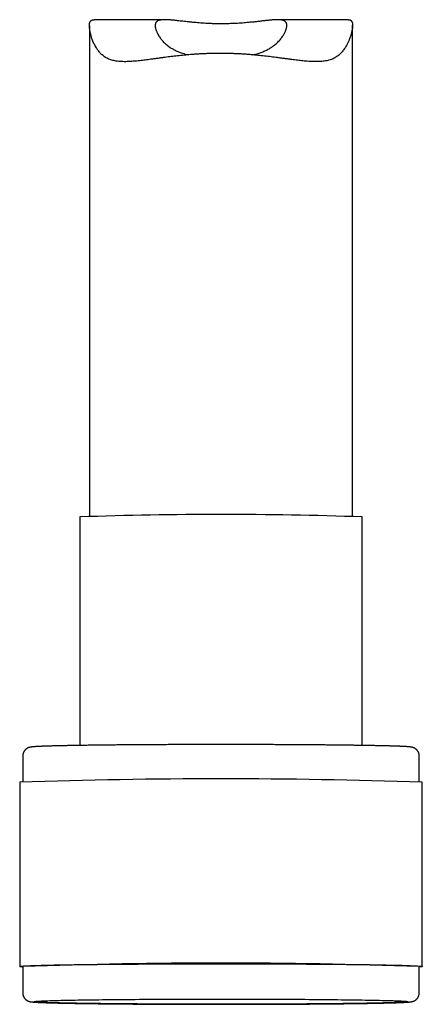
# Model space of a CAD drawing. Header units: millimetres. Extents: x 8 to 562, y 12 to 805.
# Tile 534 of 538: x 500 to 523, y 456 to 512. Entities that reach past the tile are written whole.
import ezdxf

# ---------------------------------------------------------------- set-up
doc = ezdxf.new("R2010")
doc.units = ezdxf.units.MM

msp = doc.modelspace()

# ---------------------------------------------------------------- linework, layer by layer
at = {"color": 7, "linetype": 'Continuous', "lineweight": 30}
for p, q in [((508.767, 511.902), (504.736, 511.902)), ((519.233, 511.903), (515.202, 511.903)), ((504.471, 511.553), (504.471, 483.612)), ((519.471, 483.612), (519.471, 511.591)), ((503.921, 483.571), (503.921, 470.55)), ((520.021, 470.55), (520.021, 483.571)), ((500.671, 469.949), (500.671, 468.477)), ((523.271, 468.477), (523.271, 469.949)), ((500.496, 468.45), (500.496, 457.951)), ((523.446, 457.951), (523.446, 468.45)), ((500.671, 457.951), (500.671, 456.451)), ((523.271, 456.451), (523.271, 457.951))]:
    msp.add_line(p, q, dxfattribs=at)
at = {"color": 7, "linetype": 'Continuous', "lineweight": 30, "flags": 128}
for points in [[(500.671, 457.923), (500.65, 457.924), (500.605, 457.929), (500.568, 457.933), (500.538, 457.937), (500.516, 457.941), (500.503, 457.945), (500.497, 457.949), (500.499, 457.954), (500.508, 457.958), (500.526, 457.962), (500.551, 457.966), (500.585, 457.97), (500.626, 457.975), (500.675, 457.979), (500.731, 457.983), (500.796, 457.987), (500.868, 457.991), (500.947, 457.995), (501.034, 457.999), (501.129, 458.003), (501.231, 458.007), (501.34, 458.011), (501.457, 458.015), (501.581, 458.019), (501.712, 458.022), (501.85, 458.026), (501.995, 458.03), (502.147, 458.033), (502.306, 458.037), (502.471, 458.04), (502.643, 458.044), (502.821, 458.047), (503.005, 458.051), (503.196, 458.054), (503.392, 458.057), (503.595, 458.06), (503.803, 458.063), (504.017, 458.066), (504.236, 458.069), (504.46, 458.072), (504.69, 458.074), (504.925, 458.077), (505.164, 458.08), (505.408, 458.082), (505.657, 458.084), (505.91, 458.087), (506.167, 458.089), (506.428, 458.091), (506.693, 458.093), (506.962, 458.095), (507.234, 458.096), (507.509, 458.098), (507.787, 458.1), (508.068, 458.101), (508.352, 458.103), (508.638, 458.104), (508.927, 458.105), (509.217, 458.106), (509.51, 458.107), (509.804, 458.108), (510.1, 458.109), (510.397, 458.109), (510.695, 458.11), (510.994, 458.11), (511.294, 458.111), (511.594, 458.111), (511.894, 458.111), (512.194, 458.111), (512.495, 458.111), (512.795, 458.11), (513.094, 458.11), (513.392, 458.11), (513.69, 458.109), (513.986, 458.108), (514.281, 458.108), (514.575, 458.107), (514.867, 458.106), (515.156, 458.104), (515.444, 458.103), (515.729, 458.102), (516.011, 458.101), (516.291, 458.099), (516.568, 458.097), (516.842, 458.096), (517.112, 458.094), (517.379, 458.092), (517.642, 458.09), (517.901, 458.088), (518.156, 458.086), (518.407, 458.083), (518.653, 458.081), (518.895, 458.078), (519.133, 458.076), (519.365, 458.073), (519.592, 458.07), (519.814, 458.068), (520.031, 458.065), (520.242, 458.062), (520.447, 458.059), (520.647, 458.055), (520.84, 458.052), (521.028, 458.049), (521.209, 458.046), (521.384, 458.042), (521.553, 458.039), (521.715, 458.035), (521.87, 458.032), (522.019, 458.028), (522.16, 458.024), (522.295, 458.021), (522.423, 458.017), (522.543, 458.013), (522.656, 458.009), (522.762, 458.005), (522.861, 458.001), (522.952, 457.997), (523.035, 457.993), (523.111, 457.989), (523.179, 457.985), (523.24, 457.981), (523.293, 457.977), (523.338, 457.973), (523.375, 457.968), (523.405, 457.964), (523.426, 457.96), (523.44, 457.956), (523.446, 457.952), (523.444, 457.947), (523.434, 457.943), (523.417, 457.939), (523.391, 457.935), (523.358, 457.931), (523.317, 457.927), (523.271, 457.923)], [(512.043, 455.802), (511.764, 455.802), (511.486, 455.802), (511.207, 455.802), (510.93, 455.803), (510.652, 455.803), (510.376, 455.804), (510.101, 455.804), (509.827, 455.805), (509.555, 455.806), (509.284, 455.807), (509.015, 455.808), (508.749, 455.809), (508.484, 455.81), (508.222, 455.812), (507.962, 455.813), (507.705, 455.815), (507.451, 455.816), (507.2, 455.818), (506.953, 455.82), (506.709, 455.821), (506.468, 455.823), (506.231, 455.826), (505.998, 455.828), (505.77, 455.83), (505.545, 455.832), (505.325, 455.835), (505.109, 455.837), (504.899, 455.84), (504.693, 455.842), (504.492, 455.845), (504.296, 455.848), (504.105, 455.851), (503.92, 455.853), (503.74, 455.856), (503.566, 455.859), (503.398, 455.863), (503.235, 455.866), (503.079, 455.869), (502.928, 455.872), (502.784, 455.876), (502.646, 455.879), (502.515, 455.882), (502.39, 455.886), (502.272, 455.889), (502.16, 455.893), (502.055, 455.897), (501.956, 455.9), (501.865, 455.904), (501.781, 455.908), (501.703, 455.911), (501.633, 455.915), (501.569, 455.919), (501.513, 455.923), (501.464, 455.927), (501.422, 455.93), (501.387, 455.934), (501.36, 455.938), (501.34, 455.942), (501.327, 455.946), (501.322, 455.95), (501.323, 455.954), (501.332, 455.958), (501.349, 455.961), (501.372, 455.965), (501.403, 455.969), (501.441, 455.973), (501.487, 455.977), (501.539, 455.981), (501.599, 455.985), (501.666, 455.988), (501.74, 455.992), (501.821, 455.996), (501.908, 455.999), (502.003, 456.003), (502.105, 456.007), (502.213, 456.01), (502.328, 456.014), (502.45, 456.017), (502.578, 456.021), (502.713, 456.024), (502.853, 456.028), (503.001, 456.031), (503.154, 456.034), (503.313, 456.037), (503.479, 456.04), (503.65, 456.044), (503.827, 456.047), (504.009, 456.05), (504.197, 456.052), (504.39, 456.055), (504.588, 456.058), (504.792, 456.061), (505, 456.063), (505.213, 456.066), (505.431, 456.068), (505.654, 456.07), (505.88, 456.073), (506.111, 456.075), (506.346, 456.077), (506.584, 456.079), (506.827, 456.081), (507.073, 456.083), (507.322, 456.085), (507.574, 456.086), (507.83, 456.088), (508.088, 456.089), (508.349, 456.091), (508.612, 456.092), (508.878, 456.093), (509.146, 456.094), (509.415, 456.095), (509.687, 456.096), (509.96, 456.097), (510.234, 456.097), (510.51, 456.098), (510.787, 456.099), (511.064, 456.099), (511.342, 456.099), (511.621, 456.099), (511.9, 456.099), (512.178, 456.099), (512.457, 456.099), (512.735, 456.099), (513.013, 456.099), (513.29, 456.098), (513.566, 456.098), (513.842, 456.097), (514.115, 456.096), (514.388, 456.096), (514.658, 456.095), (514.927, 456.094), (515.194, 456.092), (515.459, 456.091), (515.721, 456.09), (515.981, 456.089), (516.237, 456.087), (516.491, 456.085), (516.742, 456.084), (516.99, 456.082), (517.234, 456.08), (517.475, 456.078), (517.711, 456.076), (517.944, 456.074), (518.173, 456.072), (518.398, 456.069), (518.618, 456.067), (518.833, 456.064), (519.044, 456.062), (519.25, 456.059), (519.451, 456.057), (519.647, 456.054), (519.838, 456.051), (520.023, 456.048), (520.203, 456.045), (520.377, 456.042), (520.545, 456.039), (520.707, 456.036), (520.864, 456.033), (521.014, 456.029), (521.158, 456.026), (521.296, 456.023), (521.428, 456.019), (521.553, 456.016), (521.671, 456.012), (521.783, 456.009), (521.888, 456.005), (521.986, 456.001), (522.078, 455.998), (522.162, 455.994), (522.24, 455.99), (522.31, 455.986), (522.373, 455.983), (522.43, 455.979), (522.479, 455.975), (522.521, 455.971), (522.555, 455.967), (522.583, 455.963), (522.603, 455.96), (522.616, 455.956), (522.621, 455.952), (522.619, 455.948), (522.61, 455.944), (522.594, 455.94), (522.57, 455.936), (522.539, 455.932), (522.501, 455.929), (522.456, 455.925), (522.403, 455.921), (522.344, 455.917), (522.277, 455.913), (522.203, 455.91), (522.122, 455.906), (522.034, 455.902), (521.939, 455.898), (521.838, 455.895), (521.73, 455.891), (521.615, 455.888), (521.493, 455.884), (521.365, 455.881), (521.23, 455.877), (521.089, 455.874), (520.942, 455.871), (520.789, 455.867), (520.629, 455.864), (520.464, 455.861), (520.293, 455.858), (520.116, 455.855), (519.934, 455.852), (519.746, 455.849), (519.553, 455.846), (519.354, 455.844), (519.151, 455.841), (518.942, 455.838), (518.729, 455.836), (518.511, 455.833), (518.289, 455.831), (518.063, 455.829), (517.832, 455.827), (517.597, 455.825), (517.358, 455.823), (517.116, 455.821), (516.87, 455.819), (516.621, 455.817), (516.369, 455.815), (516.113, 455.814), (515.855, 455.812), (515.594, 455.811), (515.331, 455.81), (515.065, 455.808), (514.797, 455.807), (514.527, 455.806), (514.256, 455.806), (513.983, 455.805), (513.708, 455.804), (513.433, 455.803), (513.156, 455.803), (512.878, 455.803), (512.6, 455.802), (512.322, 455.802), (512.043, 455.802)]]:
    msp.add_lwpolyline(points, dxfattribs=at)
at = {"color": 7, "linetype": 'Continuous', "lineweight": 30}
for centre, radius, start, end in [((511.971, 253.423), 230.289, 87.99676, 92.00324), ((511.971, 140.403), 328.247, 87.99662, 92.00338), ((511.971, 134.907), 323.241, 87.99662, 92.00338)]:
    msp.add_arc(centre, radius, start, end, dxfattribs=at)
for points, knots in [([(511.921, 509.984), (511.857, 509.984), (511.73, 509.983), (511.539, 509.981), (511.348, 509.976), (511.144, 509.969), (510.927, 509.96), (510.697, 509.947), (510.469, 509.932), (510.253, 509.916), (510.052, 509.898), (509.863, 509.881), (509.675, 509.862), (509.491, 509.842), (509.311, 509.821), (509.134, 509.8), (508.959, 509.778), (508.774, 509.755), (508.579, 509.729), (508.375, 509.701), (508.174, 509.674), (507.986, 509.649), (507.812, 509.625), (507.652, 509.605), (507.493, 509.585), (507.326, 509.566), (507.152, 509.548), (506.97, 509.532), (506.793, 509.52), (506.621, 509.512), (506.453, 509.51), (506.291, 509.515), (506.134, 509.526), (505.992, 509.544), (505.864, 509.568), (505.749, 509.597), (505.639, 509.633), (505.533, 509.677), (505.433, 509.728), (505.338, 509.788), (505.248, 509.855), (505.166, 509.926), (505.091, 510.001), (505.023, 510.079), (504.959, 510.16), (504.895, 510.251), (504.833, 510.352), (504.772, 510.461), (504.718, 510.574), (504.671, 510.681), (504.631, 510.783), (504.598, 510.879), (504.568, 510.974), (504.542, 511.07), (504.519, 511.168), (504.5, 511.264), (504.485, 511.357), (504.475, 511.446), (504.471, 511.528), (504.472, 511.603), (504.478, 511.67), (504.49, 511.729), (504.509, 511.778), (504.533, 511.819), (504.564, 511.851), (504.601, 511.876), (504.645, 511.892), (504.69, 511.901), (504.723, 511.901), (504.736, 511.901)], [0, 0, 0, 0, 0.013396, 0.026793, 0.040228, 0.053664, 0.069961, 0.086258, 0.102624, 0.11899, 0.132774, 0.146559, 0.160384, 0.174208, 0.187597, 0.200986, 0.21441, 0.227834, 0.244096, 0.260357, 0.27668, 0.293002, 0.306736, 0.32047, 0.334243, 0.348016, 0.364832, 0.381668, 0.398632, 0.415595, 0.432664, 0.449732, 0.466961, 0.484227, 0.498496, 0.512789, 0.52723, 0.541671, 0.556231, 0.570792, 0.585512, 0.600259, 0.613777, 0.627296, 0.640867, 0.654439, 0.670874, 0.68731, 0.703793, 0.720277, 0.734112, 0.747948, 0.761806, 0.775664, 0.790717, 0.805782, 0.820934, 0.836086, 0.851328, 0.866568, 0.881962, 0.897393, 0.91248, 0.927601, 0.942913, 0.958226, 0.973676, 0.989126, 1, 1, 1, 1]), ([(513.788, 509.899), (513.826, 509.908), (513.907, 509.927), (514.026, 509.961), (514.144, 509.998), (514.257, 510.038), (514.365, 510.08), (514.469, 510.125), (514.569, 510.173), (514.666, 510.223), (514.758, 510.276), (514.847, 510.332), (514.939, 510.396), (515.034, 510.468), (515.129, 510.548), (515.217, 510.632), (515.299, 510.718), (515.374, 510.806), (515.442, 510.895), (515.504, 510.985), (515.558, 511.076), (515.606, 511.167), (515.65, 511.263), (515.679, 511.345), (515.698, 511.412), (515.711, 511.472), (515.721, 511.539), (515.722, 511.602), (515.717, 511.651), (515.708, 511.689), (515.694, 511.724), (515.676, 511.756), (515.653, 511.785), (515.626, 511.81), (515.593, 511.832), (515.556, 511.851), (515.514, 511.867), (515.468, 511.879), (515.418, 511.889), (515.362, 511.896), (515.302, 511.901), (515.237, 511.903), (515.168, 511.903), (515.094, 511.901), (515.016, 511.897), (514.933, 511.891), (514.845, 511.884), (514.753, 511.875), (514.657, 511.865), (514.557, 511.854), (514.454, 511.842), (514.343, 511.83), (514.227, 511.816), (514.109, 511.803), (513.992, 511.79), (513.878, 511.777), (513.761, 511.765), (513.625, 511.751), (513.466, 511.736), (513.286, 511.721), (513.101, 511.707), (512.937, 511.697), (512.797, 511.689), (512.68, 511.683), (512.563, 511.679), (512.418, 511.674), (512.244, 511.67), (512.046, 511.668), (511.851, 511.669), (511.646, 511.672), (511.466, 511.677), (511.313, 511.683), (511.172, 511.69), (511.007, 511.699), (510.82, 511.712), (510.638, 511.726), (510.449, 511.743), (510.252, 511.762), (510.06, 511.782), (509.885, 511.801), (509.725, 511.819), (509.572, 511.837), (509.444, 511.851), (509.34, 511.863), (509.256, 511.871), (509.176, 511.879), (509.08, 511.888), (508.971, 511.896), (508.864, 511.901), (508.773, 511.903), (508.699, 511.902), (508.633, 511.898), (508.573, 511.892), (508.518, 511.884), (508.46, 511.871), (508.402, 511.851), (508.352, 511.826), (508.315, 511.798), (508.287, 511.771), (508.264, 511.74), (508.246, 511.705), (508.233, 511.667), (508.224, 511.624), (508.221, 511.578), (508.222, 511.52), (508.231, 511.447), (508.249, 511.369), (508.271, 511.301), (508.292, 511.243), (508.317, 511.184), (508.351, 511.111), (508.399, 511.022), (508.46, 510.925), (508.524, 510.835), (508.59, 510.753), (508.663, 510.671), (508.742, 510.59), (508.829, 510.511), (508.923, 510.433), (509.024, 510.358), (509.125, 510.292), (509.224, 510.233), (509.317, 510.183), (509.409, 510.137), (509.502, 510.095), (509.597, 510.056), (509.711, 510.014), (509.844, 509.969), (509.978, 509.931), (510.064, 509.91), (510.096, 509.902)], [0, 0, 0, 0, 0.006534, 0.013849, 0.021177, 0.028167, 0.035169, 0.042233, 0.049298, 0.056406, 0.063515, 0.070683, 0.077861, 0.087023, 0.096204, 0.105461, 0.114734, 0.124122, 0.133526, 0.143002, 0.152494, 0.162353, 0.17223, 0.18418, 0.190178, 0.196174, 0.206264, 0.216388, 0.222873, 0.22937, 0.235929, 0.242488, 0.249094, 0.255701, 0.262375, 0.269061, 0.275545, 0.28204, 0.288596, 0.295153, 0.301753, 0.308353, 0.315013, 0.321684, 0.328418, 0.335163, 0.341964, 0.348765, 0.355606, 0.362447, 0.369343, 0.37625, 0.383642, 0.391046, 0.39758, 0.404114, 0.410682, 0.417249, 0.426728, 0.436232, 0.445762, 0.45532, 0.461115, 0.46691, 0.47273, 0.478549, 0.488353, 0.498186, 0.507504, 0.516847, 0.528174, 0.533861, 0.539548, 0.549124, 0.558726, 0.568024, 0.577346, 0.588641, 0.599979, 0.609519, 0.619086, 0.628605, 0.63815, 0.643937, 0.649725, 0.655536, 0.661348, 0.671138, 0.68096, 0.688379, 0.695812, 0.702387, 0.708962, 0.715581, 0.7222, 0.731786, 0.741408, 0.748099, 0.754802, 0.761576, 0.76835, 0.775176, 0.782001, 0.788898, 0.795807, 0.806413, 0.817056, 0.823507, 0.829958, 0.836433, 0.842908, 0.853798, 0.864713, 0.873461, 0.882221, 0.891042, 0.899877, 0.908814, 0.917767, 0.926791, 0.935833, 0.943056, 0.95029, 0.956674, 0.963058, 0.969475, 0.975893, 0.985161, 0.994457, 1, 1, 1, 1]), ([(519.233, 511.903), (519.247, 511.903), (519.278, 511.902), (519.319, 511.893), (519.358, 511.878), (519.39, 511.856), (519.417, 511.826), (519.439, 511.789), (519.455, 511.746), (519.466, 511.694), (519.471, 511.635), (519.472, 511.568), (519.468, 511.494), (519.459, 511.412), (519.445, 511.325), (519.426, 511.231), (519.404, 511.136), (519.378, 511.044), (519.342, 510.926), (519.291, 510.785), (519.222, 510.623), (519.157, 510.492), (519.096, 510.383), (519.041, 510.295), (518.983, 510.21), (518.916, 510.122), (518.84, 510.033), (518.756, 509.947), (518.666, 509.869), (518.572, 509.798), (518.47, 509.735), (518.362, 509.68), (518.247, 509.634), (518.126, 509.595), (517.997, 509.565), (517.864, 509.542), (517.727, 509.526), (517.586, 509.516), (517.44, 509.512), (517.288, 509.512), (517.132, 509.518), (516.971, 509.527), (516.805, 509.54), (516.642, 509.556), (516.482, 509.573), (516.326, 509.591), (516.167, 509.611), (515.994, 509.633), (515.806, 509.658), (515.603, 509.685), (515.395, 509.713), (515.196, 509.74), (515.004, 509.765), (514.822, 509.788), (514.638, 509.81), (514.451, 509.832), (514.264, 509.852), (514.075, 509.872), (513.884, 509.89), (513.678, 509.909), (513.456, 509.926), (513.219, 509.943), (512.98, 509.957), (512.752, 509.967), (512.535, 509.975), (512.331, 509.98), (512.126, 509.983), (511.989, 509.984), (511.921, 509.984)], [0, 0, 0, 0, 0.012284, 0.0266, 0.040917, 0.055376, 0.069863, 0.083955, 0.098074, 0.112351, 0.126628, 0.141022, 0.155416, 0.169954, 0.184511, 0.199717, 0.214937, 0.228006, 0.241075, 0.267255, 0.289189, 0.311145, 0.324557, 0.33797, 0.351414, 0.364858, 0.380726, 0.396616, 0.411745, 0.4269, 0.442229, 0.457557, 0.473028, 0.4885, 0.504159, 0.519851, 0.534957, 0.550088, 0.565341, 0.580595, 0.595929, 0.611263, 0.626702, 0.642157, 0.655756, 0.669354, 0.682992, 0.69663, 0.713161, 0.729692, 0.746288, 0.762883, 0.776852, 0.79082, 0.804828, 0.818835, 0.832756, 0.846677, 0.860638, 0.874599, 0.89154, 0.908481, 0.925499, 0.942517, 0.956863, 0.97121, 0.985605, 1, 1, 1, 1]), ([(523.271, 469.949), (523.271, 469.957), (523.271, 469.978), (523.268, 470.012), (523.261, 470.052), (523.252, 470.09), (523.239, 470.127), (523.224, 470.163), (523.207, 470.196), (523.188, 470.227), (523.167, 470.256), (523.145, 470.283), (523.123, 470.307), (523.1, 470.328), (523.077, 470.347), (523.055, 470.363), (523.034, 470.377), (523.013, 470.389), (522.993, 470.4), (522.975, 470.409), (522.956, 470.417), (522.939, 470.423), (522.922, 470.429), (522.906, 470.435), (522.89, 470.439), (522.873, 470.444), (522.856, 470.448), (522.838, 470.451), (522.818, 470.455), (522.794, 470.459), (522.762, 470.463), (522.725, 470.467), (522.685, 470.471), (522.644, 470.474), (522.6, 470.478), (522.554, 470.481), (522.505, 470.484), (522.454, 470.486), (522.401, 470.489), (522.344, 470.492), (522.285, 470.495), (522.223, 470.497), (522.158, 470.5), (522.09, 470.502), (522.019, 470.505), (521.946, 470.508), (521.869, 470.51), (521.789, 470.512), (521.706, 470.515), (521.621, 470.517), (521.532, 470.52), (521.44, 470.522), (521.346, 470.524), (521.249, 470.527), (521.149, 470.529), (521.046, 470.531), (520.94, 470.534), (520.832, 470.536), (520.721, 470.538), (520.607, 470.54), (520.491, 470.542), (520.371, 470.544), (520.25, 470.546), (520.126, 470.548), (519.999, 470.55), (519.87, 470.552), (519.738, 470.554), (519.604, 470.556), (519.468, 470.558), (519.329, 470.56), (519.188, 470.562), (519.045, 470.563), (518.9, 470.565), (518.752, 470.567), (518.603, 470.568), (518.451, 470.57), (518.297, 470.572), (518.142, 470.573), (517.984, 470.575), (517.825, 470.576), (517.664, 470.578), (517.501, 470.579), (517.336, 470.58), (517.17, 470.582), (517.002, 470.583), (516.833, 470.584), (516.662, 470.585), (516.489, 470.586), (516.316, 470.587), (516.14, 470.589), (515.964, 470.59), (515.786, 470.59), (515.607, 470.591), (515.428, 470.592), (515.246, 470.593), (515.064, 470.594), (514.881, 470.595), (514.697, 470.595), (514.513, 470.596), (514.327, 470.597), (514.141, 470.597), (513.954, 470.598), (513.766, 470.598), (513.578, 470.599), (513.39, 470.599), (513.201, 470.599), (513.011, 470.6), (512.821, 470.6), (512.631, 470.6), (512.441, 470.6), (512.251, 470.6), (512.06, 470.6), (511.87, 470.6), (511.679, 470.6), (511.489, 470.6), (511.299, 470.6), (511.109, 470.6), (510.919, 470.599), (510.73, 470.599), (510.541, 470.599), (510.352, 470.599), (510.164, 470.598), (509.977, 470.598), (509.79, 470.597), (509.603, 470.597), (509.418, 470.596), (509.233, 470.595), (509.049, 470.595), (508.866, 470.594), (508.684, 470.593), (508.504, 470.592), (508.324, 470.591), (508.145, 470.59), (507.967, 470.589), (507.791, 470.588), (507.616, 470.587), (507.442, 470.586), (507.27, 470.585), (507.099, 470.584), (506.93, 470.583), (506.762, 470.582), (506.596, 470.58), (506.431, 470.579), (506.268, 470.577), (506.107, 470.576), (505.948, 470.575), (505.791, 470.573), (505.635, 470.572), (505.482, 470.57), (505.33, 470.568), (505.181, 470.567), (505.034, 470.565), (504.888, 470.563), (504.745, 470.562), (504.605, 470.56), (504.466, 470.558), (504.33, 470.556), (504.196, 470.554), (504.065, 470.552), (503.936, 470.55), (503.809, 470.548), (503.685, 470.546), (503.564, 470.544), (503.445, 470.542), (503.329, 470.54), (503.215, 470.538), (503.104, 470.536), (502.996, 470.533), (502.891, 470.531), (502.788, 470.529), (502.688, 470.527), (502.591, 470.524), (502.497, 470.522), (502.406, 470.52), (502.317, 470.517), (502.232, 470.515), (502.15, 470.512), (502.07, 470.51), (501.994, 470.507), (501.92, 470.505), (501.85, 470.502), (501.782, 470.5), (501.718, 470.497), (501.656, 470.495), (501.597, 470.492), (501.542, 470.489), (501.489, 470.487), (501.439, 470.484), (501.392, 470.481), (501.348, 470.478), (501.305, 470.475), (501.265, 470.472), (501.226, 470.468), (501.185, 470.464), (501.149, 470.459), (501.118, 470.454), (501.096, 470.45), (501.078, 470.446), (501.06, 470.441), (501.043, 470.436), (501.025, 470.431), (501.008, 470.425), (500.99, 470.418), (500.972, 470.41), (500.952, 470.401), (500.932, 470.391), (500.911, 470.378), (500.89, 470.364), (500.867, 470.348), (500.844, 470.329), (500.821, 470.308), (500.798, 470.284), (500.776, 470.257), (500.755, 470.228), (500.736, 470.197), (500.719, 470.163), (500.704, 470.128), (500.691, 470.09), (500.681, 470.051), (500.674, 470.009), (500.671, 469.975), (500.672, 469.955), (500.672, 469.949)], [0, 0, 0, 0, 0.000665, 0.001891, 0.003102, 0.0043, 0.005484, 0.006654, 0.007811, 0.008953, 0.010077, 0.011184, 0.012269, 0.013333, 0.014377, 0.015407, 0.016431, 0.017461, 0.01851, 0.019595, 0.020735, 0.021955, 0.023281, 0.024746, 0.026388, 0.028258, 0.030427, 0.032994, 0.036117, 0.040083, 0.045543, 0.053314, 0.059735, 0.065747, 0.072124, 0.078209, 0.084123, 0.089929, 0.095664, 0.101348, 0.106994, 0.112612, 0.118208, 0.123787, 0.129352, 0.134906, 0.14045, 0.145987, 0.151517, 0.157042, 0.162562, 0.168078, 0.173591, 0.179101, 0.184608, 0.190113, 0.195616, 0.201117, 0.206617, 0.212115, 0.217612, 0.223108, 0.228602, 0.234096, 0.239589, 0.245082, 0.250574, 0.256065, 0.261555, 0.267045, 0.272535, 0.278024, 0.283512, 0.289001, 0.294489, 0.299976, 0.305464, 0.310951, 0.316438, 0.321924, 0.327411, 0.332897, 0.338383, 0.343869, 0.349355, 0.35484, 0.360325, 0.365811, 0.371296, 0.376781, 0.382266, 0.387751, 0.393236, 0.39872, 0.404205, 0.409689, 0.415174, 0.420658, 0.426143, 0.431627, 0.437111, 0.442595, 0.448079, 0.453564, 0.459048, 0.464532, 0.470016, 0.4755, 0.480984, 0.486468, 0.491952, 0.497436, 0.50292, 0.508404, 0.513888, 0.519372, 0.524856, 0.53034, 0.535824, 0.541308, 0.546792, 0.552276, 0.55776, 0.563244, 0.568728, 0.574213, 0.579697, 0.585181, 0.590666, 0.59615, 0.601635, 0.607119, 0.612604, 0.618089, 0.623573, 0.629058, 0.634543, 0.640028, 0.645514, 0.650999, 0.656484, 0.66197, 0.667456, 0.672942, 0.678428, 0.683914, 0.689401, 0.694888, 0.700375, 0.705862, 0.711349, 0.716837, 0.722325, 0.727814, 0.733303, 0.738792, 0.744282, 0.749772, 0.755263, 0.760754, 0.766246, 0.771738, 0.777232, 0.782726, 0.788221, 0.793717, 0.799215, 0.804713, 0.810213, 0.815715, 0.821218, 0.826724, 0.832232, 0.837742, 0.843255, 0.848772, 0.854293, 0.859819, 0.86535, 0.870888, 0.876434, 0.881989, 0.887555, 0.893136, 0.898734, 0.904354, 0.910002, 0.915688, 0.921424, 0.92723, 0.933137, 0.939199, 0.94552, 0.95233, 0.960361, 0.965243, 0.968235, 0.970753, 0.972876, 0.9747, 0.976298, 0.977723, 0.979015, 0.980209, 0.981332, 0.982408, 0.983458, 0.9845, 0.985543, 0.986598, 0.987674, 0.988771, 0.98989, 0.991026, 0.992174, 0.99333, 0.994492, 0.995657, 0.996943, 0.998216, 0.999472, 1, 1, 1, 1]), ([(500.672, 456.451), (500.672, 456.443), (500.672, 456.422), (500.675, 456.388), (500.681, 456.348), (500.691, 456.31), (500.703, 456.273), (500.718, 456.238), (500.736, 456.204), (500.755, 456.173), (500.775, 456.144), (500.797, 456.117), (500.82, 456.093), (500.843, 456.072), (500.865, 456.054), (500.888, 456.037), (500.909, 456.023), (500.93, 456.011), (500.949, 456), (500.968, 455.991), (500.986, 455.984), (501.004, 455.977), (501.02, 455.971), (501.037, 455.965), (501.053, 455.961), (501.07, 455.957), (501.086, 455.953), (501.104, 455.949), (501.124, 455.945), (501.148, 455.941), (501.18, 455.937), (501.217, 455.933), (501.258, 455.929), (501.299, 455.926), (501.342, 455.923), (501.389, 455.919), (501.438, 455.917), (501.488, 455.914), (501.542, 455.911), (501.598, 455.908), (501.657, 455.905), (501.719, 455.903), (501.784, 455.9), (501.852, 455.898), (501.923, 455.895), (501.997, 455.893), (502.074, 455.89), (502.154, 455.888), (502.236, 455.885), (502.322, 455.883), (502.411, 455.88), (502.502, 455.878), (502.597, 455.876), (502.694, 455.873), (502.794, 455.871), (502.897, 455.869), (503.002, 455.867), (503.111, 455.864), (503.222, 455.862), (503.336, 455.86), (503.452, 455.858), (503.571, 455.856), (503.693, 455.854), (503.817, 455.852), (503.944, 455.85), (504.073, 455.848), (504.205, 455.846), (504.339, 455.844), (504.475, 455.842), (504.614, 455.84), (504.754, 455.838), (504.898, 455.837), (505.043, 455.835), (505.19, 455.833), (505.34, 455.832), (505.492, 455.83), (505.645, 455.828), (505.801, 455.827), (505.958, 455.825), (506.118, 455.824), (506.279, 455.823), (506.442, 455.821), (506.606, 455.82), (506.773, 455.819), (506.941, 455.817), (507.11, 455.816), (507.281, 455.815), (507.453, 455.814), (507.627, 455.813), (507.802, 455.812), (507.979, 455.811), (508.156, 455.81), (508.335, 455.809), (508.515, 455.808), (508.696, 455.807), (508.878, 455.806), (509.061, 455.805), (509.245, 455.805), (509.43, 455.804), (509.616, 455.804), (509.802, 455.803), (509.989, 455.802), (510.176, 455.802), (510.364, 455.802), (510.553, 455.801), (510.742, 455.801), (510.931, 455.801), (511.121, 455.8), (511.311, 455.8), (511.501, 455.8), (511.692, 455.8), (511.882, 455.8), (512.073, 455.8), (512.263, 455.8), (512.454, 455.8), (512.644, 455.8), (512.834, 455.8), (513.024, 455.801), (513.213, 455.801), (513.402, 455.801), (513.591, 455.802), (513.779, 455.802), (513.966, 455.803), (514.153, 455.803), (514.339, 455.804), (514.525, 455.804), (514.709, 455.805), (514.893, 455.806), (515.076, 455.806), (515.258, 455.807), (515.439, 455.808), (515.619, 455.809), (515.798, 455.81), (515.975, 455.811), (516.152, 455.812), (516.327, 455.813), (516.501, 455.814), (516.673, 455.815), (516.844, 455.816), (517.013, 455.817), (517.181, 455.819), (517.347, 455.82), (517.511, 455.821), (517.674, 455.823), (517.835, 455.824), (517.995, 455.826), (518.152, 455.827), (518.307, 455.829), (518.461, 455.83), (518.612, 455.832), (518.762, 455.833), (518.909, 455.835), (519.054, 455.837), (519.197, 455.839), (519.338, 455.84), (519.476, 455.842), (519.613, 455.844), (519.746, 455.846), (519.878, 455.848), (520.007, 455.85), (520.133, 455.852), (520.257, 455.854), (520.379, 455.856), (520.498, 455.858), (520.614, 455.86), (520.728, 455.862), (520.838, 455.865), (520.947, 455.867), (521.052, 455.869), (521.155, 455.871), (521.255, 455.874), (521.352, 455.876), (521.446, 455.878), (521.537, 455.881), (521.625, 455.883), (521.711, 455.885), (521.793, 455.888), (521.873, 455.89), (521.949, 455.893), (522.023, 455.895), (522.093, 455.898), (522.161, 455.9), (522.225, 455.903), (522.287, 455.906), (522.345, 455.908), (522.401, 455.911), (522.454, 455.914), (522.503, 455.916), (522.551, 455.919), (522.595, 455.922), (522.637, 455.925), (522.678, 455.929), (522.717, 455.932), (522.757, 455.937), (522.794, 455.941), (522.824, 455.946), (522.847, 455.951), (522.865, 455.955), (522.883, 455.959), (522.9, 455.964), (522.917, 455.969), (522.935, 455.975), (522.953, 455.982), (522.971, 455.99), (522.99, 455.999), (523.01, 456.009), (523.031, 456.022), (523.053, 456.036), (523.075, 456.052), (523.098, 456.071), (523.122, 456.092), (523.144, 456.116), (523.167, 456.143), (523.188, 456.172), (523.207, 456.204), (523.224, 456.237), (523.239, 456.272), (523.252, 456.31), (523.262, 456.35), (523.268, 456.391), (523.271, 456.425), (523.271, 456.445), (523.271, 456.451)], [0, 0, 0, 0, 0.000665, 0.001891, 0.003102, 0.0043, 0.005484, 0.006654, 0.007811, 0.008952, 0.010077, 0.011184, 0.012269, 0.013333, 0.014377, 0.015407, 0.016431, 0.017461, 0.01851, 0.019595, 0.020735, 0.021955, 0.023281, 0.024746, 0.026388, 0.028258, 0.030427, 0.032994, 0.036117, 0.040083, 0.045543, 0.053314, 0.059735, 0.065747, 0.072124, 0.078209, 0.084123, 0.089929, 0.095664, 0.101348, 0.106994, 0.112612, 0.118208, 0.123787, 0.129352, 0.134905, 0.14045, 0.145987, 0.151517, 0.157042, 0.162562, 0.168078, 0.173591, 0.179101, 0.184608, 0.190113, 0.195616, 0.201117, 0.206617, 0.212115, 0.217612, 0.223108, 0.228602, 0.234096, 0.239589, 0.245082, 0.250573, 0.256065, 0.261555, 0.267045, 0.272535, 0.278024, 0.283512, 0.289001, 0.294489, 0.299976, 0.305464, 0.310951, 0.316438, 0.321924, 0.327411, 0.332897, 0.338383, 0.343869, 0.349354, 0.35484, 0.360325, 0.365811, 0.371296, 0.376781, 0.382266, 0.387751, 0.393236, 0.39872, 0.404205, 0.409689, 0.415174, 0.420658, 0.426143, 0.431627, 0.437111, 0.442595, 0.448079, 0.453564, 0.459048, 0.464532, 0.470016, 0.4755, 0.480984, 0.486468, 0.491952, 0.497436, 0.50292, 0.508404, 0.513888, 0.519372, 0.524856, 0.53034, 0.535824, 0.541308, 0.546792, 0.552276, 0.55776, 0.563244, 0.568728, 0.574213, 0.579697, 0.585181, 0.590666, 0.59615, 0.601635, 0.607119, 0.612604, 0.618089, 0.623573, 0.629058, 0.634543, 0.640028, 0.645514, 0.650999, 0.656484, 0.66197, 0.667456, 0.672942, 0.678428, 0.683914, 0.689401, 0.694888, 0.700375, 0.705862, 0.711349, 0.716837, 0.722325, 0.727814, 0.733303, 0.738792, 0.744282, 0.749772, 0.755263, 0.760754, 0.766246, 0.771738, 0.777232, 0.782726, 0.788221, 0.793717, 0.799215, 0.804713, 0.810213, 0.815715, 0.821218, 0.826724, 0.832232, 0.837742, 0.843255, 0.848772, 0.854293, 0.859819, 0.86535, 0.870888, 0.876434, 0.881989, 0.887555, 0.893136, 0.898734, 0.904354, 0.910002, 0.915688, 0.921424, 0.92723, 0.933137, 0.939199, 0.94552, 0.95233, 0.960361, 0.965243, 0.968235, 0.970753, 0.972876, 0.9747, 0.976298, 0.977723, 0.979015, 0.980209, 0.981332, 0.982408, 0.983458, 0.9845, 0.985543, 0.986598, 0.987674, 0.988771, 0.98989, 0.991026, 0.992174, 0.99333, 0.994492, 0.995657, 0.996943, 0.998216, 0.999472, 1, 1, 1, 1])]:
    msp.add_open_spline(points, degree=3, knots=knots, dxfattribs=at)

doc.saveas('drawing.dxf')
